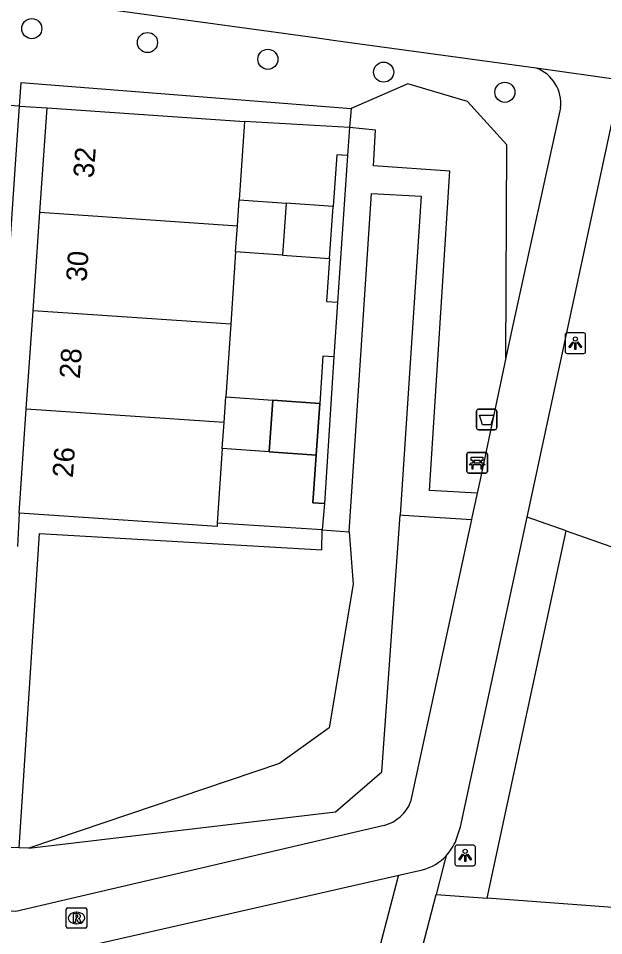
# Model space of a CAD drawing. Extents: x 161848 to 162726, y 385382 to 386521.
# Drawn here: x 162191.98 to 162220.48, y 386035.98 to 386080.61 of the extents above; entities that cross this region are included whole.
import ezdxf

# ---------------------------------------------------------------- set-up
doc = ezdxf.new("R2010")
doc.units = 0
for name, color, linetype in [('IMGEO_Afvalbak', 7, 'Continuous'), ('IMGEO_Bank', 7, 'Continuous'), ('IMGEO_Boom', 7, 'Continuous'), ('IMGEO_Groenvoorziening', 7, 'Continuous'), ('IMGEO_Hek', 7, 'Continuous'), ('IMGEO_Lichtpunt', 7, 'Continuous'), ('IMGEO_Pand', 7, 'Continuous'), ('IMGEO_Pand_nummerreeks', 7, 'Continuous'), ('IMGEO_Pand_vergunning_verleend', 7, 'Continuous'), ('IMGEO_Rioolput', 7, 'Continuous'), ('IMGEO_Voetpad_halfverhard', 7, 'Continuous'), ('IMGEO_Voetpad_open', 7, 'Continuous')]:
    doc.layers.add(name, color=color, linetype=linetype)

msp = doc.modelspace()

# ---------------------------------------------------------------- linework, layer by layer
at = {"layer": 'IMGEO_Afvalbak'}
for p, q in [((162214.29, 386060.696), (162214.29, 386061.496)), ((162214.29, 386061.496), (162214.29, 386060.696)), ((162214.39, 386061.596), (162215.18, 386061.596)), ((162215.18, 386061.596), (162214.39, 386061.596)), ((162215.28, 386061.496), (162215.28, 386060.696)), ((162215.28, 386060.696), (162215.28, 386061.496)), ((162215.18, 386060.596), (162214.39, 386060.596)), ((162214.39, 386060.596), (162215.18, 386060.596))]:
    msp.add_line(p, q, dxfattribs=at)
msp.add_lwpolyline([(162214.433, 386061.31), (162215.137, 386061.31), (162214.988, 386060.84), (162214.582, 386060.84), (162214.433, 386061.31)], dxfattribs=at)
for centre, start, end in [((162214.39, 386061.496), 90, 180), ((162214.39, 386061.496), 90, 180), ((162215.18, 386061.496), 0, 90), ((162215.18, 386061.496), 360, 90), ((162214.39, 386060.696), 180, 270), ((162214.39, 386060.696), 180, 270), ((162215.18, 386060.696), 270, 0), ((162215.18, 386060.696), 270, 0)]:
    msp.add_arc(centre, 0.1, start, end, dxfattribs=at)
at = {"layer": 'IMGEO_Bank'}
for p, q in [((162213.823, 386058.561), (162213.823, 386059.402)), ((162213.823, 386059.402), (162213.823, 386058.561)), ((162213.898, 386059.486), (162214.739, 386059.486)), ((162214.739, 386059.486), (162213.898, 386059.486)), ((162214.823, 386059.411), (162214.823, 386058.57)), ((162214.823, 386058.57), (162214.823, 386059.411)), ((162214.132, 386058.992), (162214.132, 386059.098)), ((162214.176, 386059.098), (162214.176, 386058.992)), ((162214.464, 386059.104), (162214.182, 386059.104)), ((162214.182, 386058.986), (162214.464, 386058.986)), ((162214.47, 386058.992), (162214.47, 386059.098)), ((162214.514, 386059.098), (162214.514, 386058.992)), ((162214.748, 386058.486), (162213.907, 386058.486)), ((162213.907, 386058.486), (162214.748, 386058.486)), ((162214.52, 386058.884), (162214.127, 386058.884))]:
    msp.add_line(p, q, dxfattribs=at)
for points in [[(162214.07, 386058.884), (162213.928, 386058.884), (162214.04, 386058.986), (162214.126, 386058.986)], [(162214.126, 386059.104), (162214.04, 386059.104), (162214.04, 386059.265), (162214.603, 386059.265), (162214.603, 386059.104), (162214.52, 386059.104)], [(162214.52, 386058.986), (162214.603, 386058.986), (162214.715, 386058.884), (162214.576, 386058.884)], [(162214.12, 386058.877), (162214.12, 386058.67), (162214.077, 386058.67), (162214.077, 386058.877)], [(162214.57, 386058.877), (162214.57, 386058.67), (162214.526, 386058.67), (162214.526, 386058.877)]]:
    msp.add_lwpolyline(points, dxfattribs=at)
for centre, radius, start, end in [((162213.901, 386059.408), 0.0779, 92.4484, 184.2845), ((162213.901, 386059.408), 0.0779, 92.4484, 184.2845), ((162214.745, 386059.408), 0.0779, 2.4484, 94.2845), ((162214.745, 386059.408), 0.0779, 2.4484, 94.2845), ((162214.125, 386059.097), 0.00671, 2.8957, 87.1043), ((162214.125, 386058.993), 0.00671, 272.8957, 357.1043), ((162214.182, 386059.097), 0.00671, 92.8957, 177.1043), ((162214.182, 386058.993), 0.00671, 182.8957, 267.1043), ((162214.464, 386059.097), 0.00671, 2.8957, 87.1043), ((162214.464, 386058.993), 0.00671, 272.8957, 357.1043), ((162214.521, 386059.097), 0.00671, 92.8957, 177.1043), ((162214.521, 386058.993), 0.00671, 182.8957, 267.1043), ((162213.901, 386058.564), 0.0779, 182.4484, 274.2845), ((162213.901, 386058.564), 0.0779, 182.4484, 274.2845), ((162214.07, 386058.877), 0.00671, 2.8957, 87.1043), ((162214.127, 386058.877), 0.00671, 92.8957, 177.1043), ((162214.519, 386058.877), 0.00671, 2.8957, 87.1043), ((162214.576, 386058.877), 0.00671, 92.8957, 177.1043), ((162214.745, 386058.564), 0.0779, 272.4484, 4.2845), ((162214.745, 386058.564), 0.0779, 272.4484, 4.2845)]:
    msp.add_arc(centre, radius, start, end, dxfattribs=at)
at = {"layer": 'IMGEO_Boom'}
for centre in [(162192.638, 386080.112), (162198.271, 386079.435), (162204.135, 386078.619), (162209.77, 386077.994), (162215.672, 386077.013)]:
    msp.add_circle(centre, 0.489, dxfattribs=at)
at = {"layer": 'IMGEO_Groenvoorziening'}
for points in [[(162192.038, 386076.345), (162192.117, 386077.495), (162208.193, 386076.228)], [(162215.724, 386064.09), (162215.762, 386074.46), (162213.847, 386076.567), (162210.952, 386077.421), (162208.193, 386076.228)], [(162208.193, 386076.228), (162208.103, 386075.308)], [(162208.103, 386075.308), (162202.995, 386075.598)], [(162208.005, 386073.934), (162207.493, 386073.971), (162207.314, 386071.454)], [(162207.134, 386068.925), (162206.986, 386066.84), (162207.521, 386066.801)], [(162207.347, 386064.142), (162206.814, 386064.181), (162206.658, 386061.875)], [(162206.488, 386059.358), (162206.331, 386057.038), (162206.891, 386056.997)], [(162192.489, 386040.231), (162207.428, 386042.009), (162209.685, 386043.945), (162210.577, 386056.453)], [(162218.66, 386055.668), (162216.757, 386056.332)], [(162206.785, 386055.718), (162201.67, 386056.05)], [(162192.029, 386040.251), (162193.011, 386055.538), (162206.764, 386054.753), (162206.785, 386055.718)], [(162208.085, 386055.626), (162208.282, 386053.083), (162207.117, 386046.085), (162204.702, 386044.353), (162192.489, 386040.231)], [(162214.811, 386037.796), (162218.66, 386055.668)], [(162218.66, 386055.668), (162223.928, 386053.828), (162222.024, 386037.262), (162214.811, 386037.796)], [(162192.029, 386040.251), (162190.945, 386040.284)], [(162192.489, 386040.231), (162192.029, 386040.251)], [(162212.322, 386037.98), (162214.811, 386037.796)]]:
    msp.add_lwpolyline(points, dxfattribs=at)
at = {"layer": 'IMGEO_Hek'}
for points in [[(162208.103, 386075.308), (162202.995, 386075.598)], [(162208.103, 386075.308), (162208.005, 386073.934)], [(162208.005, 386073.934), (162207.493, 386073.971), (162207.314, 386071.454)], [(162207.134, 386068.925), (162206.986, 386066.84), (162207.521, 386066.801)], [(162207.521, 386066.801), (162207.347, 386064.142)], [(162207.347, 386064.142), (162206.814, 386064.181), (162206.658, 386061.875)], [(162206.891, 386056.997), (162206.331, 386057.038), (162206.488, 386059.358)], [(162206.891, 386056.997), (162206.785, 386055.718)], [(162206.785, 386055.718), (162201.67, 386056.05)]]:
    msp.add_lwpolyline(points, dxfattribs=at)
at = {"layer": 'IMGEO_Lichtpunt'}
for p, q in [((162218.608, 386065.212), (162218.608, 386064.405)), ((162218.608, 386065.212), (162218.608, 386064.405)), ((162219.51, 386065.307), (162218.702, 386065.307)), ((162219.51, 386065.307), (162218.702, 386065.307)), ((162219.604, 386064.405), (162219.604, 386065.212)), ((162219.604, 386064.405), (162219.604, 386065.212)), ((162218.702, 386064.311), (162219.51, 386064.311)), ((162218.702, 386064.311), (162219.51, 386064.311)), ((162213.243, 386040.283), (162213.243, 386039.476)), ((162213.243, 386040.283), (162213.243, 386039.476)), ((162214.145, 386040.378), (162213.337, 386040.378)), ((162214.145, 386040.378), (162213.337, 386040.378)), ((162214.239, 386039.476), (162214.239, 386040.283)), ((162214.239, 386039.476), (162214.239, 386040.283)), ((162213.337, 386039.382), (162214.145, 386039.382)), ((162213.337, 386039.382), (162214.145, 386039.382))]:
    msp.add_line(p, q, dxfattribs=at)
for points in [[(162218.982, 386064.876), (162219.021, 386064.848), (162218.833, 386064.586), (162218.795, 386064.613), (162218.982, 386064.876)], [(162219.084, 386064.828), (162219.131, 386064.828), (162219.131, 386064.506), (162219.084, 386064.506), (162219.084, 386064.828)], [(162219.194, 386064.848), (162219.232, 386064.875), (162219.419, 386064.613), (162219.38, 386064.585), (162219.194, 386064.848)], [(162213.617, 386039.947), (162213.656, 386039.919), (162213.468, 386039.657), (162213.43, 386039.684), (162213.617, 386039.947)], [(162213.719, 386039.899), (162213.766, 386039.899), (162213.766, 386039.577), (162213.719, 386039.577), (162213.719, 386039.899)], [(162213.829, 386039.919), (162213.867, 386039.946), (162214.054, 386039.684), (162214.015, 386039.656), (162213.829, 386039.919)]]:
    msp.add_lwpolyline(points, dxfattribs=at)
for centre in [(162219.107, 386065.01), (162213.742, 386040.081)]:
    msp.add_circle(centre, 0.0994, dxfattribs=at)
for centre, start, end in [((162218.702, 386065.212), 90, 180), ((162218.702, 386065.212), 90, 180), ((162219.51, 386065.212), 0, 90), ((162219.51, 386065.212), 0, 90), ((162218.702, 386064.405), 180, 270), ((162218.702, 386064.405), 180, 270), ((162219.51, 386064.405), 270, 0), ((162219.51, 386064.405), 270, 360), ((162213.337, 386040.283), 90, 180), ((162213.337, 386040.283), 90, 180), ((162214.145, 386040.283), 0, 90), ((162214.145, 386040.283), 0, 90), ((162213.337, 386039.476), 180, 270), ((162213.337, 386039.476), 180, 270), ((162214.145, 386039.476), 270, 0), ((162214.145, 386039.476), 270, 360)]:
    msp.add_arc(centre, 0.0946, start, end, dxfattribs=at)
at = {"layer": 'IMGEO_Pand'}
for points in [[(162193.035, 386071.18), (162193.388, 386076.259)], [(162193.388, 386076.259), (162202.995, 386075.598)], [(162202.995, 386075.598), (162202.736, 386071.787)], [(162202.65, 386070.519), (162202.736, 386071.787)], [(162202.736, 386071.787), (162205.025, 386071.621)], [(162205.025, 386071.621), (162204.845, 386069.088)], [(162207.314, 386071.454), (162205.025, 386071.621)], [(162207.134, 386068.925), (162207.314, 386071.454)], [(162192.703, 386066.386), (162193.035, 386071.18)], [(162193.035, 386071.18), (162202.65, 386070.519)], [(162202.563, 386069.25), (162202.65, 386070.519)], [(162202.563, 386069.25), (162202.324, 386065.725)], [(162204.845, 386069.088), (162202.563, 386069.25)], [(162204.845, 386069.088), (162207.134, 386068.925)], [(162192.37, 386061.601), (162192.703, 386066.386)], [(162202.324, 386065.725), (162192.703, 386066.386)], [(162202.324, 386065.725), (162202.084, 386062.199)], [(162201.998, 386060.939), (162202.084, 386062.199)], [(162202.084, 386062.199), (162204.371, 386062.037)], [(162204.371, 386062.037), (162204.192, 386059.519)], [(162206.658, 386061.875), (162204.371, 386062.037)], [(162206.488, 386059.358), (162206.658, 386061.875)], [(162192.019, 386056.542), (162192.37, 386061.601)], [(162201.998, 386060.939), (162192.37, 386061.601)], [(162201.912, 386059.679), (162201.998, 386060.939)], [(162201.912, 386059.679), (162201.67, 386056.05)], [(162204.192, 386059.519), (162201.912, 386059.679)], [(162204.192, 386059.519), (162206.488, 386059.358)], [(162201.67, 386056.05), (162201.659, 386055.887), (162192.019, 386056.542)]]:
    msp.add_lwpolyline(points, dxfattribs=at)
at = {"layer": 'IMGEO_Pand_vergunning_verleend'}
msp.add_lwpolyline([(162204.192, 386059.519), (162204.371, 386062.037), (162206.658, 386061.875), (162206.488, 386059.358), (162204.192, 386059.519)], dxfattribs=at)
at = {"layer": 'IMGEO_Rioolput'}
for p, q in [((162194.315, 386036.409), (162194.315, 386037.261)), ((162194.39, 386037.335), (162195.242, 386037.335)), ((162194.803, 386037.115), (162194.828, 386037.115)), ((162195.316, 386037.261), (162195.316, 386036.409)), ((162195.242, 386036.335), (162194.39, 386036.335)), ((162194.826, 386036.555), (162194.801, 386036.555))]:
    msp.add_line(p, q, dxfattribs=at)
for points in [[(162194.315, 386036.409), (162194.315, 386037.261)], [(162194.39, 386037.335), (162195.242, 386037.335)], [(162195.316, 386037.261), (162195.316, 386036.409)], [(162194.904, 386037.033), (162194.652, 386037.035), (162194.652, 386036.635)], [(162194.652, 386036.635), (162194.776, 386036.635), (162194.776, 386036.797), (162194.787, 386036.797)], [(162194.83, 386036.954), (162194.776, 386036.954), (162194.776, 386036.873)], [(162194.776, 386036.873), (162194.828, 386036.873)], [(162194.834, 386036.768), (162194.905, 386036.635), (162195.045, 386036.635), (162194.98, 386036.761)], [(162195.242, 386036.335), (162194.39, 386036.335)]]:
    msp.add_lwpolyline(points, dxfattribs=at)
for centre, radius, start, end in [((162194.392, 386037.259), 0.0765, 91.552, 178.448), ((162194.392, 386037.259), 0.0765, 91.552, 178.448), ((162195.24, 386037.259), 0.0765, 1.552, 88.448), ((162195.24, 386037.259), 0.0765, 1.552, 88.448), ((162194.786, 386036.744), 0.0533, 26.0293, 88.6989), ((162194.812, 386037.062), 0.19, 274.7715, 282.9687), ((162194.836, 386036.858), 0.0964, 77.0061, 93.1865), ((162194.85, 386036.915), 0.0378, 276.6634, 79.6772), ((162194.903, 386036.923), 0.109, 350.3612, 89.416), ((162194.901, 386036.923), 0.112, 277.5842, 350.9817), ((162194.885, 386036.708), 0.108, 29.5134, 73.7905), ((162194.392, 386036.411), 0.0765, 181.552, 268.448), ((162194.392, 386036.411), 0.0765, 181.552, 268.448), ((162195.24, 386036.411), 0.0765, 271.552, 358.448), ((162195.24, 386036.411), 0.0765, 271.552, 358.448)]:
    msp.add_arc(centre, radius, start, end, dxfattribs=at)
for centre, major_axis, ratio, start_param, end_param in [((162194.802, 386036.835), (-0.387, 0.002), 0.722429, 4.712389, 7.853982), ((162194.827, 386036.835), (-0.39, 0.002), 0.717154, 1.570796, 4.712389)]:
    msp.add_ellipse(centre, major_axis=major_axis, ratio=ratio, start_param=start_param, end_param=end_param, dxfattribs=at)
at = {"layer": 'IMGEO_Voetpad_halfverhard'}
for points in [[(162208.103, 386075.308), (162208.005, 386073.934)], [(162214.325, 386057.501), (162212.006, 386057.642), (162213, 386073.18), (162209.273, 386073.442), (162209.38, 386075.165), (162208.103, 386075.308)], [(162208.005, 386073.934), (162207.521, 386066.801)], [(162208.085, 386055.626), (162209.179, 386072.097), (162211.59, 386071.963), (162210.577, 386056.453)], [(162207.521, 386066.801), (162207.347, 386064.142)], [(162207.347, 386064.142), (162206.891, 386056.997)], [(162206.891, 386056.997), (162206.785, 386055.718)], [(162210.577, 386056.453), (162210.732, 386056.443), (162214.049, 386056.229)], [(162206.785, 386055.718), (162208.085, 386055.626)], [(162212.815, 386039.865), (162212.667, 386039.308), (162212.322, 386037.98)], [(162209.106, 386033.546), (162210.481, 386038.823), (162210.506, 386038.912)], [(162159.557, 385805.784), (162158.695, 385864.488), (162158.9, 385868.909), (162163.127, 385930.755), (162166.494, 385941.466), (162166.953, 385942.268), (162191.432, 385969.273), (162195.081, 385973.92), (162195.654, 385975.073), (162196.057, 385976.295), (162202.458, 386000), (162212.322, 386037.98)]]:
    msp.add_lwpolyline(points, dxfattribs=at)
at = {"layer": 'IMGEO_Voetpad_open'}
for points in [[(162173.908, 386084.055), (162184.201, 386082.724), (162206.441, 386079.672), (162207.428, 386079.536), (162217.192, 386078.196)], [(162217.192, 386078.196), (162221.342, 386077.623)], [(162192.038, 386076.345), (162175.968, 386077.373)], [(162216.757, 386056.332), (162221.342, 386077.623)], [(162190.876, 386059.258), (162191.829, 386073.266), (162192.038, 386076.345)], [(162192.038, 386076.345), (162193.388, 386076.259)], [(162218.386, 386076.252), (162216.031, 386065.537), (162215.724, 386064.09)], [(162215.724, 386064.09), (162214.454, 386058.098), (162214.325, 386057.501)], [(162214.325, 386057.501), (162214.068, 386056.316), (162214.049, 386056.229)], [(162192.019, 386056.542), (162191.95, 386054.91)], [(162213.307, 386040.634), (162213.515, 386041.275), (162216.757, 386056.332)], [(162214.049, 386056.229), (162211.086, 386042.482)], [(162209.8, 386041.337), (162191.864, 386037.153), (162190.465, 386037.249)], [(162178.806, 386035.619), (162192.018, 386034.717), (162210.506, 386038.912)], [(162210.506, 386038.912), (162211.669, 386039.176)]]:
    msp.add_lwpolyline(points, dxfattribs=at)
for centre, radius, start, end in [((162216.572, 386076.476), 1.828, 352.9537, 70.1626), ((162209.273, 386043.224), 1.959, 285.6088, 337.7522), ((162211.012, 386041.561), 2.475, 316.7628, 338.0156), ((162211.017, 386041.558), 2.47, 285.3111, 316.7193)]:
    msp.add_arc(centre, radius, start, end, dxfattribs=at)

# ---------------------------------------------------------------- texts
at = {"layer": 'IMGEO_Pand_nummerreeks'}
for s, rotation, p in [('32', 85.8291, (162195.652, 386072.824)), ('30', 85.8405, (162195.302, 386067.777)), ('28', 85.8233, (162194.974, 386063.051)), ('26', 85.8348, (162194.639, 386058.234))]:
    msp.add_text(s, height=1, rotation=rotation, dxfattribs=at).set_placement(p)

doc.saveas('drawing.dxf')
